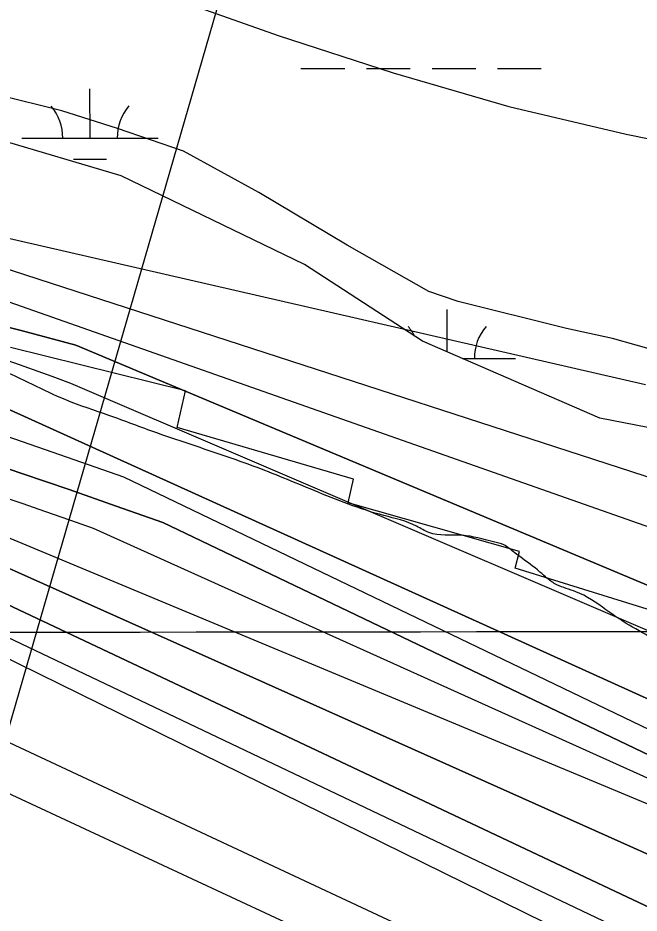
# Model space of a CAD drawing. Extents: x 3297753 to 3335611, y 652252 to 677623.
# Drawn here: x 3331260 to 3331715, y 672607 to 673264 of the extents above; entities that cross this region are included whole.
import ezdxf

# ---------------------------------------------------------------- set-up
doc = ezdxf.new("R2010")
doc.units = 0
for name, color, linetype in [('V-GRID-MAJR', 7, 'Continuous'), ('V-RIVR-EDGE', 7, 'Continuous'), ('V-RIVR-RANG', 7, 'Continuous'), ('V-RRAP-RVMT', 7, 'Continuous'), ('V-SITE-VEGE', 7, 'Continuous'), ('V-TOPO-DPTH', 7, 'Continuous'), ('V-TOPO-MAJR', 7, 'Continuous'), ('V-TOPO-MINR', 7, 'Continuous'), ('V-TOPO-WATR', 7, 'Continuous'), ('V-WETL-SWMP', 7, 'Continuous')]:
    doc.layers.add(name, color=color, linetype=linetype)

msp = doc.modelspace()

# ---------------------------------------------------------------- linework, layer by layer
at = {"layer": 'V-GRID-MAJR'}
msp.add_spline([(3301861.41, 672784.17), (3307118.42, 672787.61), (3312375.44, 672791.81), (3317632.45, 672796.78), (3322889.47, 672802.52), (3328146.48, 672809.02), (3333403.5, 672816.28)], degree=3, dxfattribs=at)
at = {"layer": 'V-RIVR-EDGE'}
msp.add_spline([(3333404.46, 672151.66), (3333402.46, 672152.3), (3333395.88, 672157.35), (3333385.45, 672170.57), (3333376.18, 672186.1), (3333371.14, 672188.05), (3333344.41, 672200.14), (3333332.01, 672204.44), (3333331.63, 672206.76), (3333330.86, 672209.09), (3333309.55, 672215.74), (3333291.34, 672223.93), (3333282.43, 672228.99), (3333277.41, 672235.98), (3333273.93, 672239.48), (3333266.56, 672239.89), (3333258.82, 672243.79), (3333251.85, 672249.62), (3333239.08, 672261.67), (3333232.51, 672271.38), (3333221.29, 672281.88), (3333206.59, 672297.43), (3333195.37, 672307.54), (3333174.47, 672321.55), (3333138.46, 672343.75), (3333100.88, 672361.29), (3333050.5, 672374.6), (3333011.36, 672384.01), (3332994.68, 672384.82), (3332965.22, 672387.22), (3332964.44, 672385.67), (3332965.2, 672382.57), (3332970.24, 672379.45), (3332970.62, 672377.51), (3332962.48, 672377.15), (3332958.6, 672376.38), (3332953.93, 672372.9), (3332948.12, 672373.3), (3332928.35, 672378.39), (3332915.17, 672380.75), (3332903.94, 672388.15), (3332899.69, 672392.43), (3332895.82, 672393.99), (3332893.87, 672392.05), (3332889.6, 672388.19), (3332888.04, 672386.64), (3332884.94, 672387.81), (3332882.23, 672390.92), (3332875.65, 672392.87), (3332865.17, 672390.96), (3332860.51, 672389.81), (3332850.05, 672393.71), (3332835.33, 672399.57), (3332830.29, 672400.74), (3332818.27, 672400), (3332813.62, 672400.78), (3332806.65, 672405.07), (3332803.55, 672408.56), (3332794.64, 672411.69), (3332787.66, 672410.93), (3332771.36, 672405.93), (3332758.56, 672402.86), (3332757.4, 672405.19), (3332756.63, 672407.9), (3332750.03, 672407.15), (3332747.31, 672404.83), (3332746.52, 672399.01), (3332744.19, 672397.85), (3332730.24, 672399.83), (3332725.59, 672403.72), (3332724.82, 672406.04), (3332720.17, 672407.61), (3332709.71, 672411.51), (3332698.1, 672420.85), (3332690.36, 672428.23), (3332685.33, 672430.19), (3332676.41, 672431.37), (3332671.38, 672433.71), (3332665.57, 672438.38), (3332658.98, 672439.95), (3332648.91, 672445.4), (3332634.57, 672449.31), (3332625.28, 672455.15), (3332608.24, 672466.44), (3332593.54, 672479.66), (3332572.63, 672493.29), (3332563.73, 672499.52), (3332555.97, 672498.37), (3332550.93, 672500.71), (3332545.13, 672506.93), (3332542.81, 672508.49), (3332533.5, 672509.28), (3332528.08, 672509.3), (3332519.93, 672508.93), (3332511.01, 672509.73), (3332502.88, 672514.4), (3332496.69, 672519.07), (3332490.9, 672529.17), (3332486.24, 672530.34), (3332463.77, 672535.83), (3332446.72, 672541.3), (3332432, 672551.03), (3332419.21, 672554.16), (3332412.25, 672560.39), (3332409.54, 672563.5), (3332406.06, 672565.06), (3332394.82, 672568.19), (3332362.25, 672570.59), (3332336.67, 672578.02), (3332302.17, 672584.32), (3332293.26, 672586.66), (3332291.71, 672587.06), (3332291.31, 672583.95), (3332300.21, 672576.56), (3332326.56, 672565.25), (3332326.94, 672562.15), (3332323.05, 672560.61), (3332299.04, 672570.75), (3332293.61, 672570.76), (3332284.3, 672570.79), (3332273.82, 672566.55), (3332268.39, 672566.17), (3332262.97, 672569.68), (3332259.48, 672570.46), (3332244.74, 672570.11), (3332224.21, 672577.92), (3332207.15, 672581.45), (3332203.67, 672584.17), (3332198.24, 672584.96), (3332181.95, 672584.61), (3332174.98, 672588.9), (3332166.85, 672593.18), (3332162.97, 672593.19), (3332151.33, 672590.12), (3332147.45, 672590.51), (3332142.81, 672594.02), (3332140.11, 672599.06), (3332133.91, 672601.41), (3332121.11, 672602.6), (3332109.48, 672603.02), (3332100.57, 672605.75), (3332097.48, 672611.58), (3332095.55, 672614.3), (3332085.48, 672620.53), (3332077.73, 672622.87), (3332070.36, 672624.06), (3332064.56, 672628.72), (3332057.2, 672633.78), (3332054.11, 672635.73), (3332049.84, 672635.74), (3332046.34, 672633.04), (3332033.16, 672636.17), (3332026.6, 672645.49), (3332021.56, 672649.38), (3332011.49, 672652.51), (3331983.2, 672659.17), (3331967.69, 672663.09), (3331958.01, 672668.93), (3331944.07, 672676.72), (3331937.49, 672681.39), (3331930.9, 672683.74), (3331921.6, 672687.64), (3331917.33, 672683.77), (3331914.23, 672683.78), (3331908.42, 672686.12), (3331904.93, 672688.84), (3331904.94, 672691.17), (3331904.95, 672695.05), (3331901.46, 672696.22), (3331885.95, 672698.58), (3331855.35, 672711.46), (3331846.05, 672715.36), (3331842.18, 672716.53), (3331839.85, 672714.98), (3331837.9, 672712.66), (3331832.86, 672712.29), (3331822.4, 672716.58), (3331803.04, 672729.81), (3331797.24, 672735.26), (3331796.86, 672739.91), (3331794.93, 672744.57), (3331790.29, 672750.01), (3331783.33, 672758.56), (3331769.4, 672770.23), (3331740.76, 672793.57), (3331727.22, 672806.78), (3331708.25, 672818.47), (3331691.21, 672829.75), (3331669.14, 672842.99), (3331655.19, 672848.07), (3331648.22, 672852.74), (3331642.81, 672857.41), (3331628.1, 672868.69), (3331623.45, 672872.19), (3331616.48, 672877.25), (3331608.73, 672879.6), (3331585.87, 672884.31), (3331561.44, 672886.31), (3331552.53, 672890.98), (3331528.51, 672898.8), (3331477.36, 672917.15), (3331432.81, 672935.1), (3331362.29, 672959.32), (3331327.03, 672972.2), (3331295.65, 672983.53), (3331246.45, 673006.14), (3331223.98, 673014.73), (3331196.86, 673024.49), (3331163.13, 673030.39), (3331113.52, 673041.37), (3331066.62, 673051.57), (3331001.52, 673071.51), (3330949.21, 673087.93), (3330876.35, 673107.11), (3330807.75, 673124.73), (3330774.81, 673132.18), (3330749.22, 673135.73), (3330728.29, 673138.5), (3330708.13, 673141.26), (3330689.52, 673145.19), (3330672.46, 673144.45), (3330668.57, 673142.52), (3330663.92, 673144.09), (3330660.05, 673146.42), (3330653.85, 673147.21), (3330650.74, 673146.06), (3330648.02, 673142.19), (3330645.31, 673143.36), (3330637.95, 673148.42), (3330632.91, 673148.43), (3330615.85, 673149.25), (3330602.66, 673148.5), (3330597.63, 673152.01), (3330587.95, 673158.24), (3330583.69, 673160.19), (3330582.52, 673158.64), (3330579.42, 673157.09), (3330570.5, 673158.28), (3330550.74, 673165.31), (3330534.06, 673162.25), (3330501.87, 673163.88), (3330463.88, 673168.24), (3330441.01, 673173.34), (3330405.73, 673178.46), (3330360.77, 673187.5), (3330332.48, 673194.55), (3330303, 673194.23), (3330290.99, 673195.42), (3330284.79, 673200.09), (3330275.1, 673202.83), (3330262.31, 673205.58), (3330242.55, 673213.38), (3330232.86, 673214.96), (3330228.21, 673214.97), (3330224.33, 673213.04), (3330220.06, 673211.89), (3330189.06, 673222.43), (3330183.25, 673226.71), (3330179, 673232.93), (3330171.64, 673236.83), (3330144.12, 673242.32), (3330092.57, 673250.98), (3330055.36, 673258.44), (3330016.2, 673264.36), (3329971.62, 673270.28), (3329928.99, 673280.08), (3329906.11, 673280.92), (3329894.09, 673283.66), (3329876.26, 673287.58), (3329859.99, 673294.99), (3329851.49, 673303.93), (3329846.07, 673308.21), (3329841.42, 673309.77), (3329825.13, 673311.37), (3329814.27, 673311), (3329803.41, 673309.48), (3329798.37, 673309.49), (3329794.5, 673311.05), (3329777.82, 673312.26), (3329748.74, 673311.94), (3329712.28, 673308.93), (3329699.09, 673308.96), (3329688.24, 673312.09), (3329677.77, 673313.28), (3329652.57, 673315.67), (3329609.53, 673316.94), (3329578.9, 673322.06), (3329560.69, 673325.98), (3329525.01, 673326.07), (3329483.13, 673328.11), (3329429.24, 673331.35), (3329396.66, 673332.98), (3329362.92, 673332.67), (3329347.41, 673333.1), (3329341.6, 673333.89), (3329338.12, 673337.39), (3329322.6, 673335.1), (3329298.17, 673334.77), (3329279.17, 673337.54), (3329264.44, 673341.45), (3329256.7, 673344.96), (3329246.62, 673345.37), (3329220.64, 673346.6), (3329191.93, 673342.02), (3329188.82, 673340.09), (3329184.17, 673342.04), (3329177.58, 673344.77), (3329172.54, 673345.17), (3329161.68, 673343.25), (3329146.94, 673340.58), (3329142.66, 673336.71), (3329137.62, 673335.95), (3329113.96, 673335.62), (3329096.13, 673339.54), (3329082.18, 673340.74), (3329068.99, 673340.77), (3329046.11, 673341.99), (3329033.71, 673345.9), (3329022.08, 673346.31), (3329007.73, 673346.74), (3329001.53, 673349.08), (3328998.43, 673349.09), (3328983.69, 673349.51), (3328963.92, 673351.5), (3328937.16, 673351.57), (3328918.17, 673353.94), (3328880.95, 673357.52), (3328864.67, 673360.28), (3328851.48, 673361.09), (3328835.58, 673361.12), (3328819.3, 673361.55), (3328801.85, 673362.76), (3328795.65, 673365.49), (3328790.61, 673365.5), (3328785.18, 673363.96), (3328778.58, 673363.98), (3328773.93, 673365.16), (3328768.9, 673367.11), (3328765.41, 673368.67), (3328749.12, 673369.48), (3328721.98, 673371.1), (3328685.14, 673371.97), (3328646.75, 673371.67), (3328613.79, 673373.31), (3328584.32, 673372.99), (3328551.74, 673373.07), (3328514.12, 673372.39), (3328511.01, 673369.68), (3328509.45, 673364.65), (3328506.34, 673362.33), (3328506.32, 673355.73), (3328503.61, 673355.35), (3328500.51, 673355.75), (3328500.91, 673361.95), (3328500.92, 673364.28), (3328495.1, 673363.91), (3328491.61, 673363.91), (3328484.23, 673360.05), (3328476.46, 673353.87), (3328453.96, 673352.37), (3328446.59, 673352), (3328445.82, 673354.33), (3328445.83, 673358.6), (3328443.9, 673359.77), (3328421.41, 673359.82), (3328413.26, 673357.9), (3328401.22, 673352.5), (3328387.25, 673348.66), (3328352.73, 673346.42), (3328324.03, 673344.55), (3328303.1, 673347.32), (3328293.79, 673347.73), (3328293, 673342.69), (3328291.45, 673341.53), (3328287.57, 673343.87), (3328282.92, 673341.55), (3328280.19, 673338.84), (3328274.37, 673338.08), (3328270.11, 673338.87), (3328264.69, 673341.98), (3328260.43, 673343.54), (3328255, 673342.39), (3328243.74, 673340.48), (3328213.47, 673330.86), (3328191.75, 673327.43), (3328177.02, 673330.18), (3328165.01, 673336.02), (3328153.77, 673337.22), (3328137.86, 673335.32), (3328118.46, 673332.65), (3328101.77, 673326.49), (3328087.8, 673321.09), (3328086.24, 673318.77), (3328084.68, 673315.28), (3328079.25, 673314.52), (3328072.66, 673314.15), (3328069.56, 673317.26), (3328061.42, 673317.28), (3328045.13, 673316.16), (3328028.07, 673317.75), (3328016.04, 673315.84), (3328007.9, 673315.08), (3327995.1, 673315.5), (3327939.61, 673299.74), (3327917.1, 673295.92), (3327871.71, 673288.66), (3327837.57, 673282.15), (3327797.22, 673272.56), (3327773.93, 673266.8), (3327770.07, 673272.24), (3327766.19, 673273.8), (3327759.6, 673272.26), (3327756.49, 673269.94), (3327755.31, 673264.52), (3327752.59, 673262.2), (3327746, 673260.66), (3327736.69, 673261.07), (3327726.22, 673262.26), (3327716.91, 673262.29), (3327706.05, 673258.44), (3327689.76, 673258.09), (3327673.47, 673258.13), (3327652.9, 673252.36), (3327639.32, 673249.29), (3327635.83, 673246.97), (3327631.94, 673241.94), (3327627.67, 673240.79), (3327613.32, 673241.21), (3327599.36, 673240.08), (3327585, 673237.02), (3327574.13, 673231.62), (3327565.98, 673232.02), (3327549.7, 673231.68), (3327527.19, 673227.47), (3327520.19, 673220.11), (3327507.78, 673220.15), (3327497.31, 673220.17), (3327470.15, 673213.26), (3327439.49, 673204.03), (3327423.91, 673200.04)], degree=3, dxfattribs=at)
at = {"layer": 'V-RIVR-RANG'}
msp.add_line((3331495.81, 673580.38), (3331142.58, 672359.45), dxfattribs=at)
at = {"layer": 'V-RRAP-RVMT'}
for p, q in [((3331383.26, 672990.18), (3331255.07, 673021.93)), ((3331377.15, 672963.39), (3331383.26, 672990.18)), ((3331506.37, 672925.44), (3331377.15, 672963.39)), ((3331502.29, 672908.19), (3331506.37, 672925.44)), ((3331627.81, 672872.36), (3331502.29, 672908.19)), ((3331624.59, 672860.2), (3331627.81, 672872.36)), ((3331721.44, 672830.24), (3331624.59, 672860.2))]:
    msp.add_line(p, q, dxfattribs=at)
at = {"layer": 'V-SITE-VEGE'}
for p, q in [((3331292.57, 673195.56), (3331239.31, 673208.71)), ((3331333.28, 673182.56), (3331292.57, 673195.56)), ((3331381.8, 673165.93), (3331333.28, 673182.56)), ((3331436.84, 673135.48), (3331381.8, 673165.93)), ((3331501.61, 673097.08), (3331436.84, 673135.48)), ((3331561.33, 673063.04), (3331501.61, 673097.08)), ((3331582.85, 673055.74), (3331561.33, 673063.04)), ((3331662.36, 673036.03), (3331582.85, 673055.74)), ((3331696.05, 673028.59), (3331662.36, 673036.03)), ((3331754, 673012.25), (3331696.05, 673028.59))]:
    msp.add_line(p, q, dxfattribs=at)
at = {"layer": 'V-TOPO-DPTH'}
for points in [[(3329648.15, 673324.93), (3329726.66, 673316.36), (3329805.13, 673307.36), (3329883.51, 673297.68), (3329961.84, 673287.55), (3330073.65, 673272.61), (3330096.01, 673269.44), (3330118.32, 673266.03), (3330140.57, 673262.27), (3330162.79, 673258.26), (3330510.34, 673192.64), (3330620.56, 673171.44), (3330730.68, 673149.74), (3330840.66, 673127.29), (3330950.53, 673104.34), (3331141.14, 673063.83), (3331155.61, 673060.67), (3331170.06, 673057.41), (3331184.47, 673053.98), (3331198.86, 673050.45), (3331262.93, 673034.33), (3331302.82, 673023.65), (3331907.01, 672769.77)], [(3329487.5, 673241.7), (3330050.2, 673182.2), (3330076.96, 673179.12), (3330103.67, 673175.69), (3330130.32, 673171.75), (3330156.91, 673167.47), (3330564.44, 673097.94), (3330663.16, 673079.96), (3330761.57, 673060.52), (3330859.53, 673038.88), (3330957.18, 673015.78), (3331115.58, 672976.44), (3331133.73, 672971.69), (3331151.8, 672966.65), (3331169.74, 672961.16), (3331187.59, 672955.37), (3331228.86, 672941.43), (3331263.39, 672929.68), (3331297.87, 672917.81), (3331332.3, 672905.77), (3331366.68, 672893.62), (3331814.26, 672679.49)], [(3331814.26, 672679.49), (3331366.68, 672893.62), (3331332.3, 672905.77), (3331297.87, 672917.81), (3331263.39, 672929.68), (3331228.86, 672941.43), (3331187.59, 672955.37), (3331169.74, 672961.16), (3331151.8, 672966.65), (3331133.73, 672971.69), (3331115.58, 672976.44), (3330957.18, 673015.78), (3330859.53, 673038.88), (3330761.57, 673060.52), (3330663.16, 673079.96), (3330564.44, 673097.94), (3330156.91, 673167.47), (3330130.32, 673171.75), (3330103.67, 673175.69), (3330076.96, 673179.12), (3330050.2, 673182.2), (3329487.5, 673241.7)], [(3329602.68, 673158.09), (3329690.97, 673147.73), (3329779.21, 673136.87), (3330022.31, 673105.91), (3330058.69, 673100.91), (3330094.98, 673095.42), (3330131.17, 673089.22), (3330167.27, 673082.53), (3330601.52, 672997.63), (3330690.75, 672979.72), (3330779.84, 672961.22), (3330868.75, 672941.83), (3330957.52, 672921.85), (3331086.69, 672892.09), (3331110.73, 672886.3), (3331134.68, 672880.2), (3331158.51, 672873.62), (3331182.26, 672866.72), (3331724.02, 672611.01)], [(3331724.02, 672611.01), (3331182.26, 672866.72), (3331158.51, 672873.62), (3331134.68, 672880.2), (3331110.73, 672886.3), (3331086.69, 672892.09), (3330957.52, 672921.85), (3330868.75, 672941.83), (3330779.84, 672961.22), (3330690.75, 672979.72), (3330601.52, 672997.63), (3330167.27, 673082.53), (3330131.17, 673089.22), (3330094.98, 673095.42), (3330058.69, 673100.91), (3330022.31, 673105.91), (3329779.21, 673136.87), (3329690.97, 673147.73), (3329602.68, 673158.09)], [(3330569.36, 673135.72), (3331017.09, 673046.95), (3331041.26, 673041.99), (3331065.38, 673036.81), (3331089.43, 673031.3), (3331113.44, 673025.58), (3331137.3, 673019.33), (3331161.02, 673012.63), (3331184.53, 673005.21), (3331207.9, 672997.33), (3331892.55, 672687)], [(3331892.55, 672687), (3331207.9, 672997.33), (3331184.53, 673005.21), (3331161.02, 673012.63), (3331137.3, 673019.33), (3331113.44, 673025.58), (3331089.43, 673031.3), (3331065.38, 673036.81), (3331041.26, 673041.99), (3331017.09, 673046.95), (3330569.36, 673135.72)], [(3331761.22, 672670.97), (3331153.56, 672924.12), (3331148.74, 672925.66), (3331143.91, 672927.14), (3331139.05, 672928.52), (3331134.17, 672929.83), (3331129.27, 672931.09), (3331124.36, 672932.32), (3331119.45, 672933.53), (3331114.54, 672934.72), (3331106.97, 672936.53), (3331098.27, 672938.63), (3331089.57, 672940.75), (3331080.89, 672942.89), (3331072.2, 672945.05), (3330704.97, 673037.04)], [(3331761.22, 672670.97), (3331153.56, 672924.12), (3331148.74, 672925.66), (3331143.91, 672927.14), (3331139.05, 672928.52), (3331134.17, 672929.83), (3331129.27, 672931.09), (3331124.36, 672932.32), (3331119.45, 672933.53), (3331114.54, 672934.72), (3331106.97, 672936.53), (3331098.27, 672938.63), (3331089.57, 672940.75), (3331080.89, 672942.89), (3331072.2, 672945.05), (3330704.97, 673037.04)], [(3330859.63, 672969.3), (3330906.25, 672958.34), (3330952.85, 672947.29), (3330999.42, 672936.14), (3331045.98, 672924.91), (3331069.86, 672919.12), (3331104.37, 672910.38), (3331138.75, 672901.19), (3331172.95, 672891.31), (3331207.01, 672880.98), (3331881.16, 672579.13)], [(3331881.16, 672579.13), (3331207.01, 672880.98), (3331172.95, 672891.31), (3331138.75, 672901.19), (3331104.37, 672910.38), (3331069.86, 672919.12), (3331045.98, 672924.91), (3330999.42, 672936.14), (3330952.85, 672947.29), (3330906.25, 672958.34), (3330859.63, 672969.3)]]:
    msp.add_lwpolyline(points, dxfattribs=at)
at = {"layer": 'V-TOPO-MAJR'}
for points in [[(3331720.19, 672994.69), (3331190.51, 673116.38), (3331186.34, 673117.34), (3331182.17, 673118.32), (3331178, 673119.32), (3331173.83, 673120.32), (3331108.7, 673136.16), (3331072.26, 673145.96), (3331036.19, 673156.89), (3330210.49, 673374.85), (3330176.61, 673381.15), (3330142.64, 673386.93), (3330108.55, 673391.91), (3330074.38, 673396.36), (3329443.66, 673423.38)], [(3331727.24, 673302.16), (3331302.65, 673316.85), (3331299.31, 673316.66), (3331296.08, 673316.1), (3331292.99, 673314.97), (3331290.01, 673313.46), (3331288.87, 673311.84), (3331288.47, 673310.31), (3331289.19, 673308.89), (3331290.65, 673307.56), (3331451.18, 673250.77), (3331535.22, 673223.36), (3331620.01, 673198.76), (3331705.91, 673178.39), (3331792.56, 673160.83)], [(3331827.78, 672535.51), (3331160.14, 672853.61), (3331145.63, 672857.68), (3331131.06, 672861.54), (3331116.41, 672865.11), (3331101.72, 672868.48), (3330847.29, 672924.07), (3330721.71, 672951.03), (3330596.01, 672977.36), (3330470.11, 673002.76), (3330344.08, 673027.55), (3330143.63, 673066.2), (3330117.7, 673070.96), (3330091.71, 673075.4), (3330065.65, 673079.36), (3330039.53, 673083.01), (3329911.4, 673099.73), (3329821.14, 673111.17), (3329730.83, 673122.18), (3329640.45, 673132.52)]]:
    msp.add_lwpolyline(points, dxfattribs=at)
at = {"layer": 'V-TOPO-MINR'}
for points in [[(3331923.27, 672819.74), (3331223.23, 673065.87), (3331198.69, 673071.91), (3331174.1, 673077.77), (3331149.45, 673083.38), (3331124.76, 673088.82), (3330536.26, 673215.2), (3330467.97, 673229.48), (3330399.59, 673243.28), (3330331.07, 673256.36), (3330262.45, 673268.95), (3330196.69, 673280.66), (3330160.84, 673286.72), (3330124.92, 673292.37), (3330088.9, 673297.38), (3330052.83, 673301.98), (3329855.39, 673325.41), (3329760.84, 673336.55), (3329666.29, 673347.57)], [(3331907.01, 672769.77), (3331302.82, 673023.65), (3331262.93, 673034.33), (3331198.86, 673050.45), (3331184.47, 673053.98), (3331170.06, 673057.41), (3331155.61, 673060.67), (3331141.14, 673063.83), (3330950.53, 673104.34), (3330840.66, 673127.29), (3330730.68, 673149.74), (3330620.56, 673171.44), (3330510.34, 673192.64), (3330162.79, 673258.26), (3330140.57, 673262.27), (3330118.32, 673266.03), (3330096.01, 673269.44), (3330073.65, 673272.61), (3329961.84, 673287.55), (3329883.51, 673297.68), (3329805.13, 673307.36), (3329726.66, 673316.36), (3329648.15, 673324.93)], [(3331849.55, 672680.83), (3331337.94, 672927), (3331291.1, 672943.4), (3331213.69, 672970.12), (3331185, 672979.59), (3331156.15, 672988.53), (3331127.07, 672996.69), (3331097.84, 673004.32), (3331031.68, 673020.62), (3330969.13, 673035.43), (3330906.41, 673049.47), (3330843.44, 673062.34), (3330780.31, 673074.45), (3330179.14, 673184.03), (3330142.26, 673190.47), (3330105.33, 673196.55), (3330068.32, 673202.08), (3330031.24, 673207.25), (3329969.24, 673215.43), (3329901.08, 673223.99), (3329832.85, 673231.97), (3329764.52, 673239.11), (3329696.14, 673245.67), (3329295.99, 673281.53)], [(3331814.26, 672679.49), (3331366.68, 672893.62), (3331332.3, 672905.77), (3331297.87, 672917.81), (3331263.39, 672929.68), (3331228.86, 672941.43), (3331187.59, 672955.37), (3331169.74, 672961.16), (3331151.8, 672966.65), (3331133.73, 672971.69), (3331115.58, 672976.44), (3330957.18, 673015.78), (3330859.53, 673038.88), (3330761.57, 673060.52), (3330663.16, 673079.96), (3330564.44, 673097.94), (3330156.91, 673167.47), (3330130.32, 673171.75), (3330103.67, 673175.69), (3330076.96, 673179.12), (3330050.2, 673182.2), (3329487.5, 673241.7)], [(3331910.33, 672733.69), (3331299.15, 672995.63), (3331285.52, 673000.67), (3331271.86, 673005.61), (3331258.15, 673010.41), (3331244.4, 673015.11), (3331241.69, 673016.02), (3331229.23, 673020.05), (3331216.71, 673023.88), (3331204.11, 673027.41), (3331191.45, 673030.76), (3331174.49, 673035.02), (3331170.26, 673036.06), (3331166.03, 673037.07), (3331161.78, 673038.02), (3331157.53, 673038.94), (3331103.42, 673050.33), (3331072.09, 673056.85), (3331040.74, 673063.28), (3331009.37, 673069.57), (3330977.97, 673075.78), (3330135.32, 673240.51)], [(3331867.5, 672879.72), (3331247.49, 673081.23), (3331212.84, 673089.79), (3331178.15, 673098.18), (3331143.39, 673106.29), (3331108.59, 673114.22), (3330545.72, 673240.21)], [(3331724.02, 672611.01), (3331182.26, 672866.72), (3331158.51, 672873.62), (3331134.68, 672880.2), (3331110.73, 672886.3), (3331086.69, 672892.09), (3330957.52, 672921.85), (3330868.75, 672941.83), (3330779.84, 672961.22), (3330690.75, 672979.72), (3330601.52, 672997.63), (3330167.27, 673082.53), (3330131.17, 673089.22), (3330094.98, 673095.42), (3330058.69, 673100.91), (3330022.31, 673105.91), (3329779.21, 673136.87), (3329690.97, 673147.73), (3329602.68, 673158.09)], [(3331768.25, 672685.16), (3331315.82, 672889.36), (3331298.42, 672895.5), (3331280.99, 672901.58), (3331263.53, 672907.55), (3331246.04, 672913.46), (3331242.64, 672914.6), (3331226.83, 672919.88), (3331211.02, 672925.15), (3331195.2, 672930.41), (3331179.38, 672935.65), (3331162.79, 672941.15), (3331155.24, 672943.55), (3331147.65, 672945.85), (3331140.01, 672947.97), (3331132.34, 672949.98), (3330887.27, 673011.3), (3330757.62, 673042.15)], [(3331761.22, 672670.97), (3331153.56, 672924.12), (3331148.74, 672925.66), (3331143.91, 672927.14), (3331139.05, 672928.52), (3331134.17, 672929.83), (3331129.27, 672931.09), (3331124.36, 672932.32), (3331119.45, 672933.53), (3331114.54, 672934.72), (3331106.97, 672936.53), (3331098.27, 672938.63), (3331089.57, 672940.75), (3331080.89, 672942.89), (3331072.2, 672945.05), (3330704.97, 673037.04)], [(3331881.16, 672579.13), (3331207.01, 672880.98), (3331172.95, 672891.31), (3331138.75, 672901.19), (3331104.37, 672910.38), (3331069.86, 672919.12), (3331045.98, 672924.91), (3330999.42, 672936.14), (3330952.85, 672947.29), (3330906.25, 672958.34), (3330859.63, 672969.3)], [(3331853.67, 672498.33), (3331231.38, 672804.48), (3331224.67, 672808.58), (3331217.89, 672812.56), (3331211, 672816.35), (3331204.03, 672820.01), (3331196.93, 672823.37), (3331189.72, 672826.44), (3331182.34, 672829.08), (3331174.85, 672831.44), (3331139.88, 672841.34), (3331133.83, 672842.99), (3331127.75, 672844.55), (3331121.64, 672845.98), (3331115.51, 672847.33), (3330560.23, 672963.19)], [(3331963.46, 672364.1), (3331191.47, 672723.9), (3331186.84, 672726.91), (3331181.96, 672729.48), (3331176.9, 672731.75), (3331132.92, 672749.09), (3331121.65, 672753.14), (3331110.26, 672756.71), (3331098.67, 672759.57), (3331086.94, 672761.96), (3330276.26, 672901.27)], [(3330806.37, 672884.4), (3330916.78, 672859.95), (3330950.98, 672851.84), (3330984.99, 672843.05), (3331018.73, 672833.25), (3331052.28, 672822.78), (3331054.75, 672821.97), (3331086.66, 672810.73), (3331846.41, 672455.21)]]:
    msp.add_lwpolyline(points, dxfattribs=at)
at = {"layer": 'V-TOPO-WATR'}
msp.add_lwpolyline([(3331892.55, 672687), (3331207.9, 672997.33), (3331184.53, 673005.21), (3331161.02, 673012.63), (3331137.3, 673019.33), (3331113.44, 673025.58), (3331089.43, 673031.3), (3331065.38, 673036.81), (3331041.26, 673041.99), (3331017.09, 673046.95), (3330569.36, 673135.72)], dxfattribs=at)
at = {"layer": 'V-WETL-SWMP'}
for p, q in [((3331467.8, 673226.39), (3331499.8, 673226.43)), ((3331515.8, 673226.44), (3331547.8, 673226.47)), ((3331563.8, 673226.49), (3331595.8, 673226.52)), ((3331611.8, 673226.54), (3331643.8, 673226.57)), ((3331313.26, 673175.49), (3331313.22, 673211.49)), ((3331336.09, 673147.89), (3331188.88, 673191.22)), ((3331263.26, 673175.44), (3331363.26, 673175.54)), ((3331301.28, 673160.05), (3331325.28, 673160.07)), ((3331470.32, 673082.91), (3331336.09, 673147.89)), ((3331556.91, 673026.59), (3331470.32, 673082.91)), ((3331574.86, 673018.81), (3331574.83, 673049.9)), ((3331686.81, 672970.28), (3331556.91, 673026.59)), ((3331586.17, 673013.91), (3331624.86, 673013.95)), ((3331795.05, 672948.61), (3331686.81, 672970.28))]:
    msp.add_line(p, q, dxfattribs=at)
for centre, start, end in [((3331258.02, 673175.91), 359.28648, 40.83014), ((3331368.5, 673176.02), 139.28648, 180.83014), ((3331519.62, 673014.32), 27.29105, 40.83014), ((3331630.1, 673014.43), 139.28648, 180.83014)]:
    msp.add_arc(centre, 35.25, start, end, dxfattribs=at)

doc.saveas('drawing.dxf')
